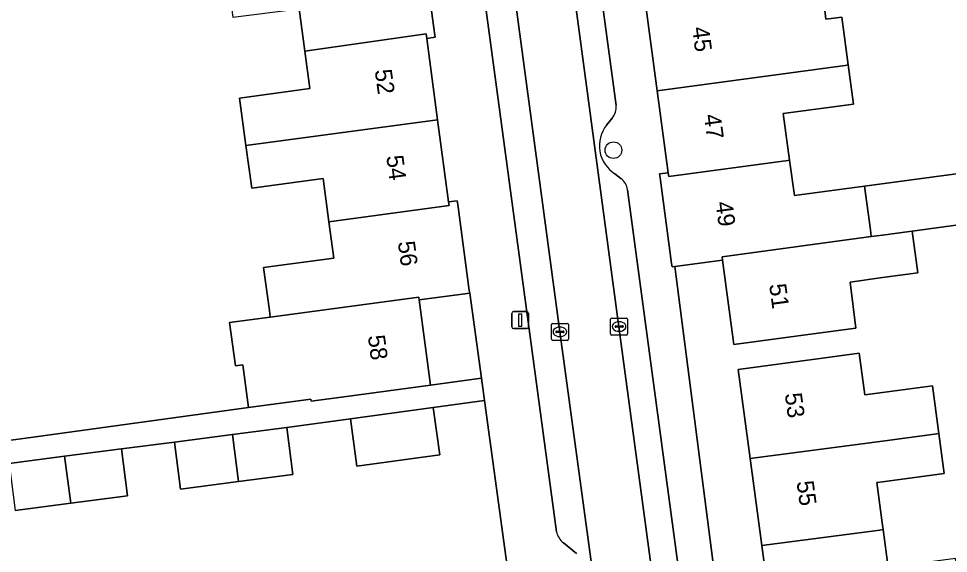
# Model space of a CAD drawing. Extents: x 163147 to 163550, y 380933 to 381639.
# Drawn here: x 163449.2 to 163503.9, y 381339.4 to 381370.9 of the extents above; entities that cross this region are included whole.
import ezdxf

# ---------------------------------------------------------------- set-up
doc = ezdxf.new("R2010")
doc.units = 0
for name, color, linetype in [('IMGEO_Boom', 7, 'Continuous'), ('IMGEO_Erf', 7, 'Continuous'), ('IMGEO_Kolk', 7, 'Continuous'), ('IMGEO_Lichtmast', 7, 'Continuous'), ('IMGEO_Pand', 7, 'Continuous'), ('IMGEO_Pand_nummerreeks', 7, 'Continuous'), ('IMGEO_Parkeervlak_open', 7, 'Continuous'), ('IMGEO_Rijbaan_lokaal_open', 7, 'Continuous'), ('IMGEO_Voetpad_open', 7, 'Continuous')]:
    doc.layers.add(name, color=color, linetype=linetype)

msp = doc.modelspace()

# ---------------------------------------------------------------- linework, layer by layer
at = {"layer": 'IMGEO_Boom'}
msp.add_circle((163484.163, 381363.164), 0.489, dxfattribs=at)
at = {"layer": 'IMGEO_Erf'}
for points in [[(163474.607, 381453.41), (163484.837, 381376.861), (163487.847, 381377.266), (163487.174, 381382.276), (163492.13, 381382.945), (163494.29, 381383.237), (163494.603, 381380.905), (163498.578, 381381.439), (163498.956, 381378.626), (163496.657, 381378.292), (163496.989, 381375.825), (163492.827, 381375.266), (163493.175, 381372.676), (163496.399, 381373.112), (163496.661, 381370.866), (163497.59, 381370.991), (163497.967, 381368.18), (163498.276, 381365.88), (163494.156, 381365.327), (163494.527, 381362.57), (163494.805, 381360.5), (163498.932, 381361.054), (163505.501, 381361.936)], [(163446.336, 381345.774), (163449.587, 381346.212), (163462.698, 381348.022), (163462.361, 381350.54), (163461.925, 381350.481), (163461.585, 381353.021), (163463.975, 381353.342), (163463.924, 381353.72), (163463.583, 381356.258), (163467.71, 381356.812), (163467.423, 381358.951), (163467.082, 381361.491), (163462.882, 381360.927), (163462.544, 381363.444), (163462.17, 381366.232), (163466.3, 381366.787), (163466.004, 381368.996), (163465.671, 381371.479)], [(163505.9, 381358.964), (163501.736, 381358.401), (163502.064, 381355.949), (163500, 381355.667), (163498.084, 381355.406), (163498.43, 381352.684), (163496.208, 381352.386), (163491.252, 381351.72), (163490.583, 381356.696), (163487.783, 381356.32), (163491.94, 381324.111)], [(163493.586, 381334.763), (163492.898, 381339.89), (163492.21, 381345.016), (163491.507, 381350.258), (163496.463, 381350.923), (163498.62, 381351.213), (163498.949, 381348.761), (163500, 381348.902), (163502.936, 381349.294), (163503.312, 381346.486), (163503.627, 381344.128), (163500, 381343.643), (163499.665, 381343.598), (163500, 381341.086), (163500.033, 381340.835), (163500.331, 381338.604)], [(163478.977, 381330.926), (163476.576, 381348.425), (163473.56, 381348.011), (163473.941, 381345.227), (163469.077, 381344.561), (163468.696, 381347.345), (163464.952, 381346.84), (163465.309, 381344.073), (163462.112, 381343.659), (163458.704, 381343.219), (163458.347, 381345.986), (163455.225, 381345.582), (163455.582, 381342.815), (163452.239, 381342.383), (163448.977, 381341.961)]]:
    msp.add_lwpolyline(points, dxfattribs=at)
msp.add_lwpolyline([(163475.706, 381354.758), (163472.735, 381354.359), (163473.409, 381349.339), (163476.394, 381349.749)], close=True, dxfattribs=at)
at = {"layer": 'IMGEO_Kolk'}
for p, q in [((163484.071, 381353.283), (163484.923, 381353.283)), ((163480.512, 381352.046), (163480.512, 381352.898)), ((163480.587, 381352.972), (163481.439, 381352.972)), ((163481, 381352.752), (163481.025, 381352.752)), ((163481.513, 381352.898), (163481.513, 381352.046)), ((163483.996, 381352.357), (163483.996, 381353.209)), ((163484.255, 381352.777), (163484.255, 381352.789)), ((163484.693, 381352.74), (163484.295, 381352.74)), ((163484.298, 381352.826), (163484.696, 381352.826)), ((163484.484, 381353.063), (163484.509, 381353.063)), ((163484.739, 381352.789), (163484.739, 381352.777)), ((163484.997, 381353.209), (163484.997, 381352.357)), ((163480.771, 381352.466), (163480.771, 381352.478)), ((163481.209, 381352.429), (163480.811, 381352.429)), ((163480.814, 381352.515), (163481.212, 381352.515)), ((163481.023, 381352.192), (163480.998, 381352.192)), ((163481.255, 381352.478), (163481.255, 381352.466)), ((163484.923, 381352.283), (163484.071, 381352.283)), ((163484.507, 381352.503), (163484.482, 381352.503)), ((163481.439, 381351.972), (163480.587, 381351.972))]:
    msp.add_line(p, q, dxfattribs=at)
for points in [[(163484.071, 381353.283), (163484.923, 381353.283)], [(163480.512, 381352.046), (163480.512, 381352.898)], [(163480.587, 381352.972), (163481.439, 381352.972)], [(163481.513, 381352.898), (163481.513, 381352.046)], [(163483.996, 381352.357), (163483.996, 381353.209)], [(163484.997, 381353.209), (163484.997, 381352.357)], [(163484.923, 381352.283), (163484.071, 381352.283)], [(163481.439, 381351.972), (163480.587, 381351.972)]]:
    msp.add_lwpolyline(points, dxfattribs=at)
for centre, radius, start, end in [((163484.073, 381353.207), 0.0765, 91.552, 178.448), ((163484.073, 381353.207), 0.0765, 91.552, 178.448), ((163484.921, 381353.207), 0.0765, 1.552, 88.448), ((163484.921, 381353.207), 0.0765, 1.552, 88.448), ((163480.589, 381352.896), 0.0765, 91.552, 178.448), ((163480.589, 381352.896), 0.0765, 91.552, 178.448), ((163481.437, 381352.896), 0.0765, 1.552, 88.448), ((163481.437, 381352.896), 0.0765, 1.552, 88.448), ((163484.295, 381352.786), 0.0403, 85.8775, 175.7526), ((163484.292, 381352.776), 0.0366, 178.938, 274.7102), ((163484.696, 381352.783), 0.043, 264.8664, 352.4533), ((163484.7, 381352.788), 0.0386, 1.7309, 96.639), ((163480.811, 381352.475), 0.0403, 85.8775, 175.7526), ((163480.808, 381352.465), 0.0366, 178.938, 274.7102), ((163481.212, 381352.472), 0.043, 264.8664, 352.4533), ((163481.216, 381352.477), 0.0386, 1.7309, 96.639), ((163484.073, 381352.359), 0.0765, 181.552, 268.448), ((163484.073, 381352.359), 0.0765, 181.552, 268.448), ((163484.921, 381352.359), 0.0765, 271.552, 358.448), ((163484.921, 381352.359), 0.0765, 271.552, 358.448), ((163480.589, 381352.048), 0.0765, 181.552, 268.448), ((163480.589, 381352.048), 0.0765, 181.552, 268.448), ((163481.437, 381352.048), 0.0765, 271.552, 358.448), ((163481.437, 381352.048), 0.0765, 271.552, 358.448)]:
    msp.add_arc(centre, radius, start, end, dxfattribs=at)
for centre, major_axis, ratio, start_param, end_param in [((163480.999, 381352.472), (-0.387, 0.002), 0.722429, 4.712389, 7.853982), ((163481.024, 381352.472), (-0.39, 0.002), 0.717154, 1.570796, 4.712389), ((163484.483, 381352.783), (-0.387, 0.002), 0.722429, 4.712389, 7.853982), ((163484.508, 381352.783), (-0.39, 0.002), 0.717154, 1.570796, 4.712389)]:
    msp.add_ellipse(centre, major_axis=major_axis, ratio=ratio, start_param=start_param, end_param=end_param, dxfattribs=at)
at = {"layer": 'IMGEO_Lichtmast'}
for p, q in [((163478.185, 381352.762), (163478.185, 381353.562)), ((163478.185, 381353.562), (163478.185, 381352.762)), ((163478.285, 381353.662), (163479.075, 381353.662)), ((163479.075, 381353.662), (163478.285, 381353.662)), ((163479.175, 381353.562), (163479.175, 381352.762)), ((163479.175, 381352.762), (163479.175, 381353.562)), ((163479.075, 381352.662), (163478.285, 381352.662)), ((163478.285, 381352.662), (163479.075, 381352.662))]:
    msp.add_line(p, q, dxfattribs=at)
msp.add_lwpolyline([(163478.605, 381353.537), (163478.755, 381353.537), (163478.755, 381352.787), (163478.605, 381352.787), (163478.605, 381353.537)], dxfattribs=at)
for centre, start, end in [((163478.285, 381353.562), 90, 180), ((163478.285, 381353.562), 90, 180), ((163479.075, 381353.562), 0, 90), ((163479.075, 381353.562), 360, 90), ((163478.285, 381352.762), 180, 270), ((163478.285, 381352.762), 180, 270), ((163479.075, 381352.762), 270, 0), ((163479.075, 381352.762), 270, 0)]:
    msp.add_arc(centre, 0.1, start, end, dxfattribs=at)
at = {"layer": 'IMGEO_Pand'}
for points in [[(163472.951, 381375.135), (163472.929, 381375.301), (163469.954, 381374.901), (163469.976, 381374.736), (163461.418, 381373.587), (163461.766, 381370.995), (163465.671, 381371.479), (163466.004, 381368.996), (163473.14, 381370.009), (163473.176, 381369.742), (163473.666, 381369.808), (163473.63, 381370.079)], [(163497.59, 381370.991), (163496.661, 381370.866), (163496.399, 381373.112), (163493.175, 381372.676), (163486.062, 381371.715), (163486.09, 381371.504), (163486.74, 381366.662), (163497.804, 381368.158), (163497.967, 381368.18)], [(163473.176, 381369.742), (163473.14, 381370.009), (163466.004, 381368.996), (163466.3, 381366.787), (163462.17, 381366.232), (163462.544, 381363.444), (163473.819, 381364.957)], [(163494.156, 381365.327), (163498.276, 381365.88), (163497.967, 381368.18), (163497.804, 381368.158), (163486.74, 381366.662), (163487.388, 381361.841), (163487.419, 381361.609), (163494.413, 381362.555), (163494.527, 381362.57)], [(163473.819, 381364.957), (163462.544, 381363.444), (163462.882, 381360.927), (163467.082, 381361.491), (163467.423, 381358.951), (163474.498, 381359.901), (163474.469, 381360.117)], [(163498.932, 381361.054), (163494.805, 381360.5), (163494.527, 381362.57), (163494.413, 381362.555), (163487.419, 381361.609), (163487.388, 381361.841), (163486.877, 381361.772), (163486.908, 381361.54), (163487.586, 381356.488), (163487.612, 381356.297), (163487.783, 381356.32), (163490.583, 381356.696), (163490.557, 381356.89), (163499.333, 381358.076), (163499.279, 381358.474)], [(163498.932, 381361.054), (163499.279, 381358.474), (163499.333, 381358.076), (163500, 381358.166), (163501.575, 381358.379), (163501.736, 381358.401), (163505.9, 381358.964), (163505.501, 381361.936)], [(163475.006, 381359.969), (163474.977, 381360.185), (163474.469, 381360.117), (163474.498, 381359.901), (163467.423, 381358.951), (163467.71, 381356.812), (163463.583, 381356.258), (163463.924, 381353.72), (163463.975, 381353.342), (163472.714, 381354.515), (163472.735, 381354.359), (163475.706, 381354.758), (163475.685, 381354.914)], [(163500, 381355.667), (163502.064, 381355.949), (163501.736, 381358.401), (163501.575, 381358.379), (163500, 381358.166), (163499.333, 381358.076), (163490.557, 381356.89), (163490.583, 381356.696), (163491.252, 381351.72), (163496.208, 381352.386), (163498.43, 381352.684), (163498.084, 381355.406)], [(163472.735, 381354.359), (163472.714, 381354.515), (163463.975, 381353.342), (163461.585, 381353.021), (163461.925, 381350.481), (163462.361, 381350.54), (163462.698, 381348.022), (163466.365, 381348.514), (163466.379, 381348.395), (163468.454, 381348.674), (163473.409, 381349.339)], [(163492.21, 381345.016), (163500, 381346.048), (163503.18, 381346.469), (163503.312, 381346.486), (163502.936, 381349.294), (163500, 381348.902), (163498.949, 381348.761), (163498.62, 381351.213), (163496.463, 381350.923), (163491.507, 381350.258)], [(163473.941, 381345.227), (163473.56, 381348.011), (163468.696, 381347.345), (163469.077, 381344.561)], [(163464.952, 381346.84), (163461.745, 381346.425), (163462.112, 381343.659), (163465.309, 381344.073)], [(163462.112, 381343.659), (163461.745, 381346.425), (163458.347, 381345.986), (163458.704, 381343.219)], [(163492.21, 381345.016), (163492.898, 381339.89), (163499.837, 381340.809), (163500.033, 381340.835), (163500, 381341.086), (163499.665, 381343.598), (163500, 381343.643), (163503.627, 381344.128), (163503.312, 381346.486), (163503.18, 381346.469), (163500, 381346.048)], [(163452.239, 381342.383), (163451.871, 381345.148), (163448.62, 381344.728), (163448.977, 381341.961)], [(163452.239, 381342.383), (163455.582, 381342.815), (163455.225, 381345.582), (163451.871, 381345.148)], [(163504.676, 381336.232), (163504.288, 381339.132), (163500.331, 381338.604), (163500.033, 381340.835), (163499.837, 381340.809), (163492.898, 381339.89), (163493.586, 381334.763), (163500, 381335.613), (163504.561, 381336.217)]]:
    msp.add_lwpolyline(points, close=True, dxfattribs=at)
at = {"layer": 'IMGEO_Parkeervlak_open'}
for points in [[(163484.055, 381327.735), (163483.954, 381328.514), (163484.25, 381328.608), (163483.846, 381331.616), (163481.014, 381352.472), (163478.387, 381372.049), (163475.613, 381392.784), (163475.57, 381392.982), (163475.27, 381392.965), (163474.636, 381397.753), (163474.95, 381397.812), (163472.424, 381416.369), (163471.932, 381420.183), (163469.84, 381435.559), (163467.375, 381453.632), (163467.333, 381454.278), (163467.014, 381454.229), (163466.392, 381459.15), (163466.653, 381459.2), (163466.627, 381459.524), (163464.446, 381475.737), (163461.659, 381496.063), (163461.275, 381499.196)], [(163470.252, 381419.099), (163480.813, 381340.703)], [(163479.015, 381395.662), (163479.31, 381393.474), (163479.013, 381393.424), (163479.069, 381393.155), (163481.839, 381372.532), (163484.475, 381352.776), (163487.265, 381332.107), (163487.676, 381329.103), (163487.95, 381329.137), (163488.089, 381328.26)], [(163484.323, 381365.797), (163480.585, 381393.522)], [(163483.758, 381364.638), (163484.09, 381365.053)], [(163484.606, 381361.502), (163484.254, 381361.781)], [(163488.99, 381331.093), (163484.987, 381360.827)], [(163481.216, 381340.054), (163481.99, 381339.432)]]:
    msp.add_lwpolyline(points, dxfattribs=at)
for centre, radius, start, end in [((163483.273, 381365.717), 1.053, 320.8845, 4.3374), ((163485.274, 381363.43), 1.939, 141.4479, 238.2498), ((163483.963, 381360.694), 1.033, 7.402, 51.4826), ((163481.956, 381340.963), 1.172, 192.8233, 230.8536)]:
    msp.add_arc(centre, radius, start, end, dxfattribs=at)
at = {"layer": 'IMGEO_Rijbaan_lokaal_open'}
msp.add_lwpolyline([(163475.57, 381392.982), (163475.613, 381392.784), (163478.387, 381372.049), (163481.014, 381352.472), (163483.846, 381331.616), (163484.25, 381328.608), (163487.676, 381329.103), (163487.265, 381332.107), (163484.475, 381352.776), (163481.839, 381372.532), (163479.069, 381393.155), (163479.013, 381393.424)], close=True, dxfattribs=at)
at = {"layer": 'IMGEO_Voetpad_open'}
for points in [[(163490.526, 381323.589), (163491.94, 381324.111), (163487.783, 381356.32), (163487.612, 381356.297), (163487.586, 381356.488), (163486.908, 381361.54), (163486.877, 381361.772), (163487.388, 381361.841), (163486.74, 381366.662), (163486.09, 381371.504), (163485.566, 381371.433), (163485.538, 381371.644), (163484.859, 381376.696), (163484.837, 381376.861), (163474.607, 381453.41)], [(163462.651, 381451.92), (163472.061, 381381.768), (163472.257, 381380.311), (163472.929, 381375.301), (163472.951, 381375.135), (163473.63, 381370.079), (163473.666, 381369.808), (163473.176, 381369.742), (163473.819, 381364.957), (163474.469, 381360.117), (163474.977, 381360.185), (163475.006, 381359.969), (163475.685, 381354.914), (163475.706, 381354.758), (163476.394, 381349.749), (163476.576, 381348.425), (163478.977, 381330.926), (163475.909, 381330.85), (163476.907, 381323.561), (163484.175, 381324.687)], [(163480.813, 381340.703), (163470.252, 381419.099)], [(163480.585, 381393.522), (163484.323, 381365.797)], [(163484.09, 381365.053), (163483.758, 381364.638)], [(163484.254, 381361.781), (163484.606, 381361.502)], [(163484.987, 381360.827), (163488.99, 381331.093)], [(163448.62, 381344.728), (163451.871, 381345.148), (163455.225, 381345.582), (163458.347, 381345.986), (163461.745, 381346.425), (163464.952, 381346.84), (163468.696, 381347.345), (163473.56, 381348.011), (163476.576, 381348.425), (163476.394, 381349.749), (163473.409, 381349.339), (163468.454, 381348.674), (163466.379, 381348.395), (163466.365, 381348.514), (163462.698, 381348.022), (163449.587, 381346.212), (163446.336, 381345.774)], [(163481.99, 381339.432), (163481.216, 381340.054)]]:
    msp.add_lwpolyline(points, dxfattribs=at)
for centre, radius, start, end in [((163483.273, 381365.717), 1.053, 320.8845, 4.3374), ((163485.274, 381363.43), 1.939, 141.4479, 238.2498), ((163483.963, 381360.694), 1.033, 7.402, 51.4826), ((163481.956, 381340.963), 1.172, 192.8233, 230.8536)]:
    msp.add_arc(centre, radius, start, end, dxfattribs=at)

# ---------------------------------------------------------------- texts
at = {"layer": 'IMGEO_Pand_nummerreeks'}
for s, rotation, p in [('45', 277.6488, (163488.785, 381370.373)), ('52', 277.6488, (163470.119, 381367.87)), ('47', 277.6488, (163489.476, 381365.232)), ('54', 277.6488, (163470.798, 381362.811)), ('49', 277.6488, (163490.166, 381360.09)), ('56', 277.6488, (163471.477, 381357.756)), ('51', 277.6545, (163493.32, 381355.25)), ('58', 277.6488, (163469.713, 381352.228)), ('53', 277.643, (163494.241, 381348.825)), ('55', 277.643, (163494.936, 381343.652))]:
    msp.add_text(s, height=1, rotation=rotation, dxfattribs=at).set_placement(p)

doc.saveas('drawing.dxf')
